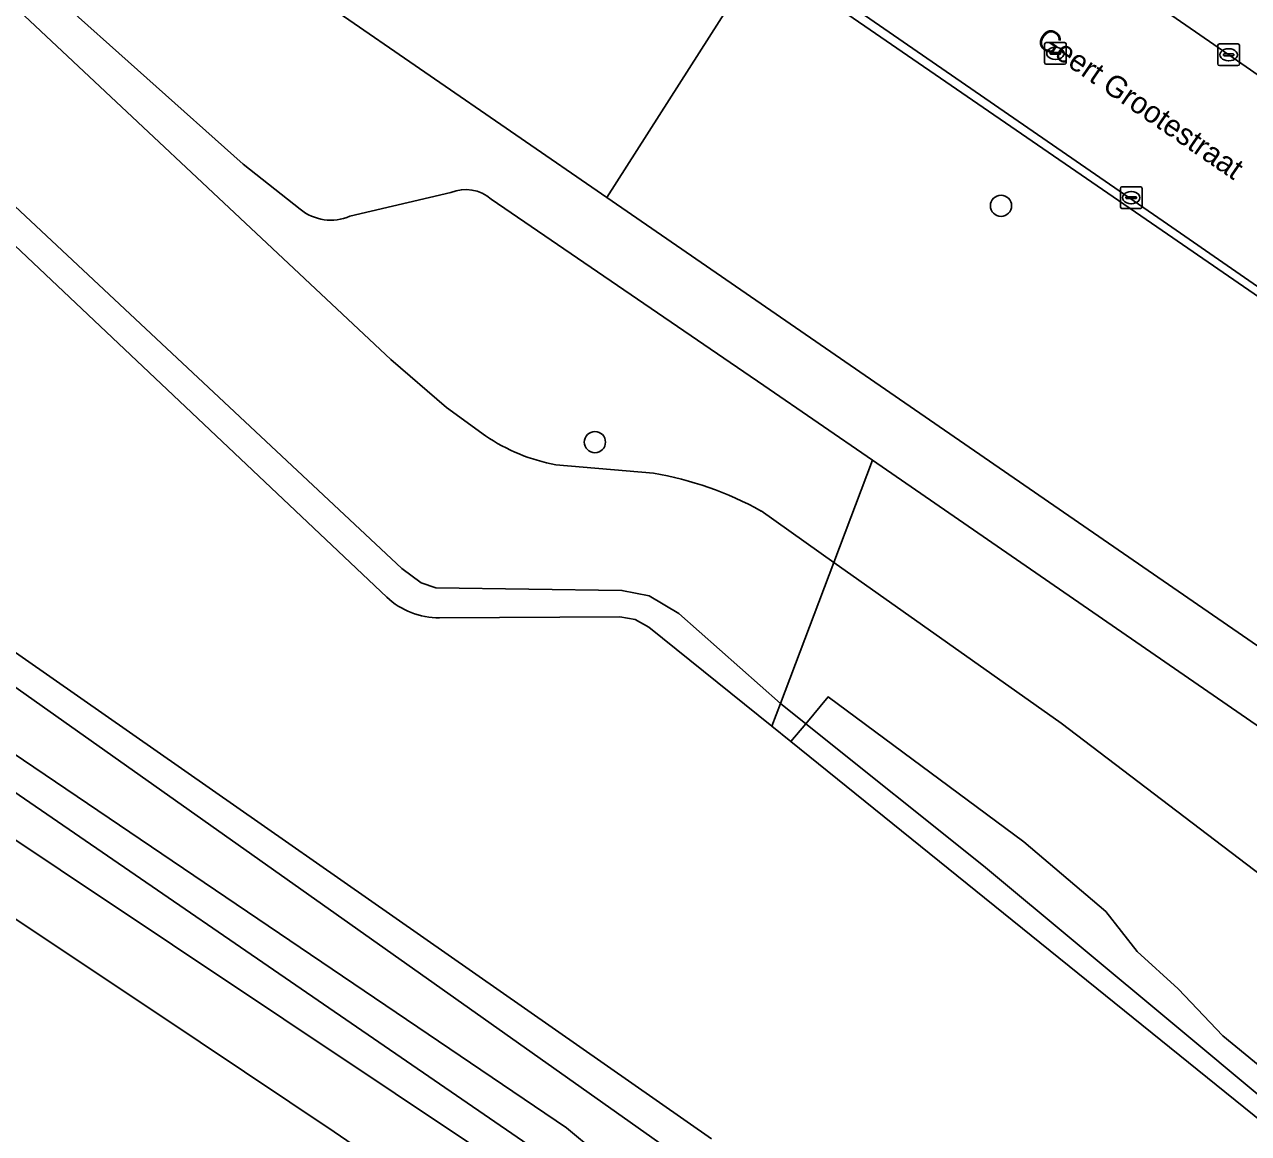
# Model space of a CAD drawing. Extents: x 162803 to 163818, y 381639 to 382475.
# Drawn here: x 163242.3 to 163298.8, y 381847.2 to 381898.4 of the extents above; entities that cross this region are included whole.
import ezdxf

# ---------------------------------------------------------------- set-up
doc = ezdxf.new("R2010")
doc.units = 0
for name, color, linetype in [('IMGEO_Boom', 7, 'Continuous'), ('IMGEO_Groenvoorziening', 7, 'Continuous'), ('IMGEO_Kolk', 7, 'Continuous'), ('IMGEO_Meer_plas_ven_vijver', 7, 'Continuous'), ('IMGEO_Oever', 7, 'Continuous'), ('IMGEO_Openbare_ruimte_label', 7, 'Continuous'), ('IMGEO_Rijbaan_lokaal_gesloten', 7, 'Continuous'), ('IMGEO_Rijbaan_lokaal_open', 7, 'Continuous'), ('IMGEO_Rioolput', 7, 'Continuous'), ('IMGEO_Voetpad_gesloten', 7, 'Continuous'), ('IMGEO_Voetpad_open', 7, 'Continuous')]:
    doc.layers.add(name, color=color, linetype=linetype)

msp = doc.modelspace()

# ---------------------------------------------------------------- linework, layer by layer
at = {"layer": 'IMGEO_Boom'}
for centre in [(163287.407, 381890.005), (163268.664, 381879.09)]:
    msp.add_circle(centre, 0.489, dxfattribs=at)
at = {"layer": 'IMGEO_Groenvoorziening'}
for points in [[(163256.97, 381914.946), (163255.551, 381913.315), (163248.206, 381904.875), (163269.21, 381890.392), (163276.348, 381901.602)], [(163295.581, 381853.848), (163293.69, 381855.572), (163292.243, 381857.407), (163288.462, 381860.633), (163279.424, 381867.321), (163278.399, 381866.087), (163286.595, 381859.52), (163295.424, 381852.159), (163303.676, 381845.28), (163308.574, 381841.318), (163311.602, 381838.868), (163312.421, 381837.696), (163313.545, 381838.497), (163312.989, 381840.11), (163311.431, 381841.167), (163307.149, 381844.17), (163303.645, 381846.395), (163301.865, 381847.73), (163300.141, 381849.621), (163297.638, 381851.678)]]:
    msp.add_lwpolyline(points, close=True, dxfattribs=at)
for points in [[(163255.061, 381889.85), (163252.421, 381891.921), (163234.624, 381907.833), (163227.401, 381914.389), (163226.313, 381913.527), (163239.096, 381901.825), (163259.243, 381882.902), (163261.814, 381880.694), (163263.61, 381879.384)], [(163239.096, 381901.825), (163226.313, 381913.527), (163221.136, 381909.426), (163259.753, 381873.255), (163260.65, 381872.595), (163261.317, 381872.365), (163269.911, 381872.242), (163271.162, 381871.996), (163272.536, 381871.176), (163277.225, 381867.027), (163279.685, 381873.538), (163276.332, 381875.91)], [(163263.61, 381879.384), (163261.814, 381880.694), (163259.243, 381882.902), (163239.096, 381901.825)], [(163305.876, 381866.829), (163308.631, 381873.943), (163310.399, 381878.067), (163306.85, 381880.597), (163294.84, 381888.868), (163276.348, 381901.602), (163269.21, 381890.392), (163304.295, 381866.201)], [(163197.789, 381898.961), (163195.096, 381896.365), (163267.35, 381847.422), (163268.726, 381846.288), (163269.715, 381845.072), (163270.413, 381843.741), (163270.786, 381842.627), (163271.044, 381841.687)], [(163272.562, 381838.263), (163282.234, 381802.699), (163284.773, 381798.636), (163285.766, 381795.117), (163289.063, 381783.427), (163291.282, 381784.749), (163285.961, 381802.543), (163283.978, 381807.018), (163277.909, 381830.497), (163274.112, 381843.468), (163273.553, 381845.377), (163243.156, 381866.9), (163212.417, 381888.666), (163197.789, 381898.961)], [(163271.044, 381841.687), (163270.786, 381842.627), (163270.413, 381843.741), (163269.715, 381845.072), (163268.726, 381846.288), (163267.35, 381847.422), (163195.096, 381896.365), (163195.072, 381896.244), (163195.231, 381896.071), (163196.877, 381894.284), (163199.153, 381892.278), (163267.629, 381845.229)], [(163199.153, 381892.278), (163196.877, 381894.284), (163195.231, 381896.071), (163192.536, 381893.691), (163264.586, 381845.57)], [(163267.629, 381845.229), (163199.153, 381892.278)], [(163262.013, 381890.618), (163257.353, 381889.52)], [(163262.948, 381842.916), (163256.632, 381847.245), (163250.442, 381851.375), (163207.382, 381880.104), (163191.964, 381890.39)], [(163276.332, 381875.91), (163279.685, 381873.538), (163281.469, 381878.258), (163276.462, 381881.713), (163263.88, 381890.315)], [(163271.365, 381877.651), (163266.866, 381878.046)], [(163266.866, 381878.046), (163271.365, 381877.651)], [(163340.759, 381837.344), (163281.469, 381878.258), (163279.685, 381873.538), (163290.178, 381866.115), (163314.756, 381847.403)], [(163314.756, 381847.403), (163290.178, 381866.115), (163279.685, 381873.538), (163277.225, 381867.027), (163278.399, 381866.087), (163279.424, 381867.321), (163288.462, 381860.633), (163292.243, 381857.407), (163293.69, 381855.572), (163295.581, 381853.848), (163297.638, 381851.678), (163300.141, 381849.621)]]:
    msp.add_lwpolyline(points, dxfattribs=at)
for centre, radius, start, end in [((163262.701, 381888.952), 1.802, 49.132, 112.4314), ((163256.477, 381891.564), 2.223, 230.4233, 293.1905), ((163268.405, 381886.423), 8.517, 235.7344, 259.5868), ((163268.405, 381886.423), 8.517, 235.7344, 259.5868), ((163268.891, 381862.636), 15.217, 60.7249, 80.6426), ((163268.891, 381862.636), 15.217, 60.7249, 80.6426)]:
    msp.add_arc(centre, radius, start, end, dxfattribs=at)
at = {"layer": 'IMGEO_Kolk'}
for p, q in [((163297.413, 381896.555), (163297.413, 381897.407)), ((163297.488, 381897.481), (163298.34, 381897.481)), ((163297.901, 381897.261), (163297.926, 381897.261)), ((163298.414, 381897.407), (163298.414, 381896.555)), ((163297.672, 381896.975), (163297.672, 381896.987)), ((163298.11, 381896.938), (163297.712, 381896.938)), ((163297.715, 381897.024), (163298.113, 381897.024)), ((163297.924, 381896.701), (163297.899, 381896.701)), ((163298.156, 381896.987), (163298.156, 381896.975)), ((163298.34, 381896.481), (163297.488, 381896.481)), ((163292.916, 381889.956), (163292.916, 381890.808)), ((163292.991, 381890.882), (163293.843, 381890.882)), ((163293.404, 381890.662), (163293.429, 381890.662)), ((163293.917, 381890.808), (163293.917, 381889.956)), ((163293.175, 381890.376), (163293.175, 381890.388)), ((163293.613, 381890.339), (163293.215, 381890.339)), ((163293.218, 381890.425), (163293.616, 381890.425)), ((163293.427, 381890.102), (163293.402, 381890.102)), ((163293.659, 381890.388), (163293.659, 381890.376)), ((163293.843, 381889.882), (163292.991, 381889.882))]:
    msp.add_line(p, q, dxfattribs=at)
for points in [[(163297.413, 381896.555), (163297.413, 381897.407)], [(163297.488, 381897.481), (163298.34, 381897.481)], [(163298.414, 381897.407), (163298.414, 381896.555)], [(163298.34, 381896.481), (163297.488, 381896.481)], [(163292.916, 381889.956), (163292.916, 381890.808)], [(163292.991, 381890.882), (163293.843, 381890.882)], [(163293.917, 381890.808), (163293.917, 381889.956)], [(163293.843, 381889.882), (163292.991, 381889.882)]]:
    msp.add_lwpolyline(points, dxfattribs=at)
for centre, radius, start, end in [((163297.49, 381897.405), 0.0765, 91.552, 178.448), ((163297.49, 381897.405), 0.0765, 91.552, 178.448), ((163298.338, 381897.405), 0.0765, 1.552, 88.448), ((163298.338, 381897.405), 0.0765, 1.552, 88.448), ((163297.712, 381896.984), 0.0403, 85.8775, 175.7526), ((163297.709, 381896.974), 0.0366, 178.938, 274.7102), ((163298.113, 381896.981), 0.043, 264.8664, 352.4533), ((163298.117, 381896.986), 0.0386, 1.7309, 96.639), ((163297.49, 381896.557), 0.0765, 181.552, 268.448), ((163297.49, 381896.557), 0.0765, 181.552, 268.448), ((163298.338, 381896.557), 0.0765, 271.552, 358.448), ((163298.338, 381896.557), 0.0765, 271.552, 358.448), ((163292.993, 381890.806), 0.0765, 91.552, 178.448), ((163292.993, 381890.806), 0.0765, 91.552, 178.448), ((163293.841, 381890.806), 0.0765, 1.552, 88.448), ((163293.841, 381890.806), 0.0765, 1.552, 88.448), ((163292.993, 381889.958), 0.0765, 181.552, 268.448), ((163292.993, 381889.958), 0.0765, 181.552, 268.448), ((163293.215, 381890.385), 0.0403, 85.8775, 175.7526), ((163293.212, 381890.375), 0.0366, 178.938, 274.7102), ((163293.616, 381890.382), 0.043, 264.8664, 352.4533), ((163293.62, 381890.387), 0.0386, 1.7309, 96.639), ((163293.841, 381889.958), 0.0765, 271.552, 358.448), ((163293.841, 381889.958), 0.0765, 271.552, 358.448)]:
    msp.add_arc(centre, radius, start, end, dxfattribs=at)
for centre, major_axis, ratio, start_param, end_param in [((163297.9, 381896.981), (-0.387, 0.002), 0.722429, 4.712389, 7.853982), ((163297.925, 381896.981), (-0.39, 0.002), 0.717154, 1.570796, 4.712389), ((163293.403, 381890.382), (-0.387, 0.002), 0.722429, 4.712389, 7.853982), ((163293.428, 381890.382), (-0.39, 0.002), 0.717154, 1.570796, 4.712389)]:
    msp.add_ellipse(centre, major_axis=major_axis, ratio=ratio, start_param=start_param, end_param=end_param, dxfattribs=at)
at = {"layer": 'IMGEO_Meer_plas_ven_vijver'}
for points in [[(163259.056, 381871.934), (163220.2, 381908.685), (163195.333, 381932.205)], [(163149.494, 381872.69), (163169.124, 381888.341), (163177.111, 381894.71), (163168.991, 381907.081), (163176.456, 381914.337), (163198.552, 381899.697), (163274.042, 381846.915)], [(163310.578, 381838.706), (163277.709, 381865.257), (163276.826, 381865.97), (163271.157, 381870.55), (163270.524, 381870.9), (163269.81, 381871.019), (163261.496, 381870.97)]]:
    msp.add_lwpolyline(points, dxfattribs=at)
msp.add_arc((163261.476, 381874.489), 3.519, 226.5529, 270.331, dxfattribs=at)
at = {"layer": 'IMGEO_Oever'}
for points in [[(163221.136, 381909.426), (163220.2, 381908.685), (163259.056, 381871.934)], [(163261.496, 381870.97), (163269.81, 381871.019), (163270.524, 381870.9), (163271.157, 381870.55), (163276.826, 381865.97), (163277.225, 381867.027), (163272.536, 381871.176), (163271.162, 381871.996), (163269.911, 381872.242), (163261.317, 381872.365), (163260.65, 381872.595), (163259.753, 381873.255), (163221.136, 381909.426)], [(163274.042, 381846.915), (163198.552, 381899.697), (163197.789, 381898.961), (163212.417, 381888.666), (163243.156, 381866.9), (163273.553, 381845.377), (163274.112, 381843.468), (163277.909, 381830.497), (163283.978, 381807.018), (163285.961, 381802.543), (163291.282, 381784.749), (163292.236, 381785.317), (163287.923, 381800.741), (163285.656, 381807.287), (163283.462, 381816.097)], [(163278.399, 381866.087), (163277.709, 381865.257), (163310.578, 381838.706)], [(163311.822, 381837.269), (163312.421, 381837.696), (163311.602, 381838.868), (163308.574, 381841.318), (163303.676, 381845.28), (163295.424, 381852.159), (163286.595, 381859.52), (163278.399, 381866.087)]]:
    msp.add_lwpolyline(points, dxfattribs=at)
msp.add_lwpolyline([(163278.399, 381866.087), (163277.225, 381867.027), (163276.826, 381865.97), (163277.709, 381865.257)], close=True, dxfattribs=at)
msp.add_arc((163261.476, 381874.489), 3.519, 226.5529, 270.331, dxfattribs=at)
at = {"layer": 'IMGEO_Rijbaan_lokaal_gesloten'}
for points in [[(163266.914, 381908.622), (163295.088, 381889.16)], [(163298.526, 381896.557), (163280.586, 381908.97)], [(163301.786, 381894.301), (163298.526, 381896.557)], [(163295.088, 381889.16), (163312.423, 381877.143)]]:
    msp.add_lwpolyline(points, dxfattribs=at)
at = {"layer": 'IMGEO_Rijbaan_lokaal_open'}
msp.add_lwpolyline([(163260.108, 381913.315), (163243.291, 381924.954), (163234.179, 381931.215), (163185.654, 381964.704), (163185.319, 381964.222), (163202.279, 381952.665), (163242.218, 381925.095), (163254.385, 381916.696), (163256.97, 381914.946), (163276.348, 381901.602), (163294.84, 381888.868), (163306.85, 381880.597), (163310.399, 381878.067), (163312.858, 381876.368), (163356.676, 381846.092), (163356.953, 381846.517), (163345.097, 381854.658), (163328.942, 381865.735), (163312.423, 381877.143), (163295.088, 381889.16), (163266.914, 381908.622)], close=True, dxfattribs=at)
at = {"layer": 'IMGEO_Rioolput'}
for p, q in [((163289.416, 381896.619), (163289.416, 381897.471)), ((163289.491, 381897.545), (163290.343, 381897.545)), ((163289.904, 381897.325), (163289.929, 381897.325)), ((163290.417, 381897.471), (163290.417, 381896.619)), ((163289.675, 381897.039), (163289.675, 381897.051)), ((163290.113, 381897.002), (163289.715, 381897.002)), ((163289.718, 381897.088), (163290.116, 381897.088)), ((163289.927, 381896.765), (163289.902, 381896.765)), ((163290.159, 381897.051), (163290.159, 381897.039)), ((163290.343, 381896.545), (163289.491, 381896.545))]:
    msp.add_line(p, q, dxfattribs=at)
for points in [[(163289.416, 381896.619), (163289.416, 381897.471)], [(163289.491, 381897.545), (163290.343, 381897.545)], [(163290.417, 381897.471), (163290.417, 381896.619)], [(163290.343, 381896.545), (163289.491, 381896.545)]]:
    msp.add_lwpolyline(points, dxfattribs=at)
for centre, radius, start, end in [((163289.493, 381897.469), 0.0765, 91.552, 178.448), ((163289.493, 381897.469), 0.0765, 91.552, 178.448), ((163290.341, 381897.469), 0.0765, 1.552, 88.448), ((163290.341, 381897.469), 0.0765, 1.552, 88.448), ((163289.715, 381897.048), 0.0403, 85.8775, 175.7526), ((163289.712, 381897.038), 0.0366, 178.938, 274.7102), ((163290.116, 381897.045), 0.043, 264.8664, 352.4533), ((163290.12, 381897.05), 0.0386, 1.7309, 96.639), ((163289.493, 381896.621), 0.0765, 181.552, 268.448), ((163289.493, 381896.621), 0.0765, 181.552, 268.448), ((163290.341, 381896.621), 0.0765, 271.552, 358.448), ((163290.341, 381896.621), 0.0765, 271.552, 358.448)]:
    msp.add_arc(centre, radius, start, end, dxfattribs=at)
for centre, major_axis, ratio, start_param, end_param in [((163289.903, 381897.045), (-0.387, 0.002), 0.722429, 4.712389, 7.853982), ((163289.928, 381897.045), (-0.39, 0.002), 0.717154, 1.570796, 4.712389)]:
    msp.add_ellipse(centre, major_axis=major_axis, ratio=ratio, start_param=start_param, end_param=end_param, dxfattribs=at)
at = {"layer": 'IMGEO_Voetpad_gesloten'}
for points in [[(163182.982, 381954.71), (163227.401, 381914.389), (163234.624, 381907.833), (163252.421, 381891.921), (163255.061, 381889.85)], [(163304.295, 381866.201), (163269.21, 381890.392), (163248.206, 381904.875), (163255.551, 381913.315), (163256.97, 381914.946), (163254.385, 381916.696), (163253.02, 381915.139), (163244.215, 381905.1)], [(163264.586, 381845.57), (163192.536, 381893.691), (163189.989, 381895.393), (163181.319, 381888.246), (163174.885, 381882.942), (163155.476, 381866.944), (163153.409, 381865.266), (163151.477, 381863.698), (163148.734, 381861.472)], [(163257.353, 381889.52), (163262.013, 381890.618)], [(163191.964, 381890.39), (163207.382, 381880.104), (163250.442, 381851.375), (163256.632, 381847.245), (163262.948, 381842.916)], [(163263.88, 381890.315), (163276.462, 381881.713), (163281.469, 381878.258), (163340.759, 381837.344)]]:
    msp.add_lwpolyline(points, dxfattribs=at)
for centre, radius, start, end in [((163262.701, 381888.952), 1.802, 49.132, 112.4314), ((163256.477, 381891.564), 2.223, 230.4233, 293.1905)]:
    msp.add_arc(centre, radius, start, end, dxfattribs=at)
at = {"layer": 'IMGEO_Voetpad_open'}
msp.add_lwpolyline([(163284.116, 381911.615), (163280.586, 381908.97), (163298.526, 381896.557), (163301.786, 381894.301), (163311.737, 381887.416)], dxfattribs=at)

# ---------------------------------------------------------------- texts
at = {"layer": 'IMGEO_Openbare_ruimte_label'}
msp.add_text('Geert Grootestraat', height=1, rotation=325.4679, dxfattribs=at).set_placement((163288.962, 381897.495))

doc.saveas('drawing.dxf')
